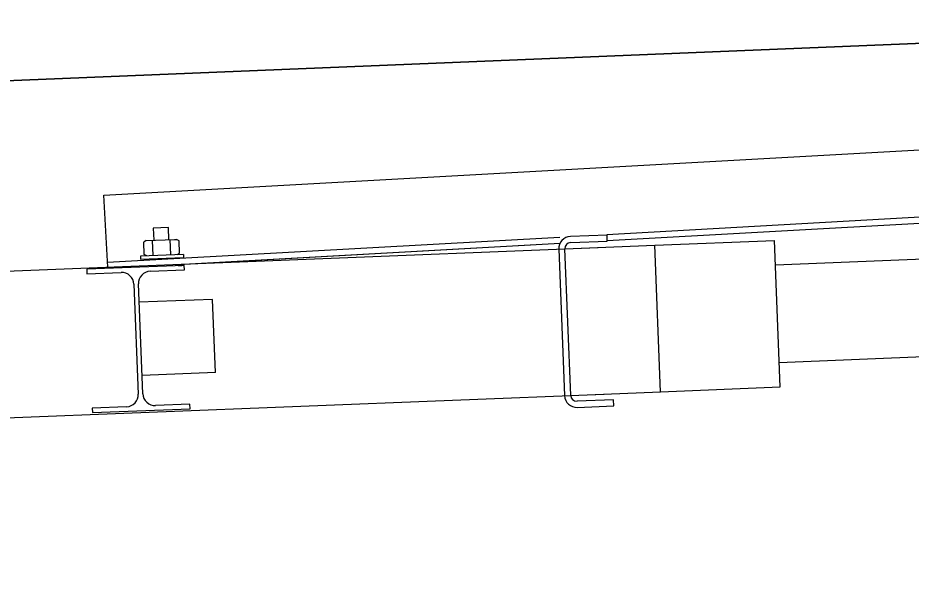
# Model space of a CAD drawing. Extents: x 9538 to 81668, y 7600 to 11751.
# Drawn here: x 15044.23 to 15074.7, y 9725.37 to 9744.89 of the extents above; entities that cross this region are included whole.
import ezdxf

# ---------------------------------------------------------------- set-up
doc = ezdxf.new("R2010")
doc.units = 0
doc.layers.add('DsnShtMinorGrid16', color=7, linetype='Continuous')
doc.layers.add('dsnStdTable', color=7, linetype='Continuous')

msp = doc.modelspace()

# ---------------------------------------------------------------- linework, layer by layer
at = {"layer": 'DsnShtMinorGrid16'}
msp.add_line((15096.099, 9744.888), (14620.809, 9725.365), dxfattribs=at)
at = {"layer": 'dsnStdTable'}
for p, q in [((14620.705, 9725.365), (15096.099, 9744.888)), ((15047.162, 9738.841), (15097.813, 9741.661)), ((15047.162, 9738.841), (15093.958, 9741.446)), ((15064.322, 9737.501), (15097.94, 9739.373)), ((15064.322, 9737.501), (15094.085, 9739.158)), ((15064.334, 9737.293), (15097.952, 9739.165)), ((15047.299, 9736.382), (15047.162, 9738.841)), ((15047.299, 9736.382), (15047.162, 9738.841)), ((15064.334, 9737.293), (15094.097, 9738.95)), ((15064.334, 9737.292), (15087.967, 9738.608)), ((15064.334, 9737.292), (15087.967, 9738.608)), ((15049.365, 9737.735), (15048.844, 9737.715)), ((15049.365, 9737.735), (15048.844, 9737.715)), ((15048.844, 9737.715), (15048.861, 9737.299)), ((15048.844, 9737.715), (15048.861, 9737.299)), ((15049.381, 9737.32), (15049.365, 9737.735)), ((15049.381, 9737.32), (15049.365, 9737.735)), ((15047.289, 9736.552), (15062.712, 9737.411)), ((15047.289, 9736.552), (15062.712, 9737.411)), ((15048.603, 9737.289), (15048.522, 9737.233)), ((15048.603, 9737.289), (15048.522, 9737.233)), ((15048.603, 9737.289), (15049.569, 9737.327)), ((15048.603, 9737.289), (15049.569, 9737.327)), ((15048.842, 9736.777), (15048.821, 9737.297)), ((15048.842, 9736.777), (15048.821, 9737.297)), ((15049.442, 9736.801), (15049.422, 9737.322)), ((15049.442, 9736.801), (15049.422, 9737.322)), ((15049.569, 9737.327), (15049.639, 9737.33)), ((15049.569, 9737.327), (15049.639, 9737.33)), ((15049.724, 9737.281), (15049.639, 9737.33)), ((15049.724, 9737.281), (15049.639, 9737.33)), ((15049.741, 9736.866), (15049.724, 9737.281)), ((15049.741, 9736.866), (15049.724, 9737.281)), ((15064.326, 9737.48), (15063.078, 9737.43)), ((15064.326, 9737.48), (15063.078, 9737.43)), ((15063.086, 9737.222), (15064.335, 9737.271)), ((15063.086, 9737.222), (15064.335, 9737.271)), ((15064.335, 9737.271), (15064.326, 9737.48)), ((15064.335, 9737.271), (15064.326, 9737.48)), ((15065.956, 9737.128), (15070.036, 9737.291)), ((15065.956, 9737.128), (15070.036, 9737.291)), ((15070.236, 9732.295), (15070.036, 9737.291)), ((15070.236, 9732.295), (15070.036, 9737.291)), ((15070.07, 9736.458), (15094.492, 9737.488)), ((15070.07, 9736.458), (15090.634, 9737.326)), ((14999.284, 9734.461), (15064.024, 9737.051)), ((14999.284, 9734.461), (15064.024, 9737.051)), ((15048.539, 9736.818), (15048.522, 9737.233)), ((15048.539, 9736.818), (15048.522, 9737.233)), ((15049.669, 9736.476), (15062.723, 9737.203)), ((15049.669, 9736.476), (15062.723, 9737.203)), ((15049.71, 9736.478), (15062.723, 9737.203)), ((15049.71, 9736.478), (15062.723, 9737.203)), ((15062.678, 9736.997), (15062.878, 9732.001)), ((15062.678, 9736.997), (15062.878, 9732.001)), ((15062.886, 9737.005), (15065.956, 9737.128)), ((15062.886, 9737.005), (15065.956, 9737.128)), ((15063.086, 9732.009), (15062.886, 9737.005)), ((15063.086, 9732.009), (15062.886, 9737.005)), ((15066.156, 9732.132), (15065.956, 9737.128)), ((15066.156, 9732.132), (15065.956, 9737.128)), ((15049.873, 9736.818), (15048.411, 9736.76)), ((15049.873, 9736.818), (15048.411, 9736.76)), ((15048.411, 9736.76), (15048.415, 9736.656)), ((15048.411, 9736.76), (15048.415, 9736.656)), ((15048.415, 9736.656), (15049.877, 9736.714)), ((15048.415, 9736.656), (15049.877, 9736.714)), ((15048.624, 9736.768), (15048.539, 9736.818)), ((15048.624, 9736.768), (15048.539, 9736.818)), ((15049.66, 9736.81), (15049.741, 9736.866)), ((15049.66, 9736.81), (15049.741, 9736.866)), ((15049.873, 9736.818), (15049.877, 9736.714)), ((15049.873, 9736.818), (15049.877, 9736.714)), ((15049.904, 9736.445), (15046.573, 9736.312)), ((15049.904, 9736.445), (15046.573, 9736.312)), ((15049.91, 9736.289), (15049.904, 9736.445)), ((15049.91, 9736.289), (15049.904, 9736.445)), ((15046.573, 9736.312), (15046.58, 9736.156)), ((15046.573, 9736.312), (15046.58, 9736.156)), ((15046.58, 9736.156), (15047.751, 9736.202)), ((15046.58, 9736.156), (15047.751, 9736.202)), ((15048.739, 9736.242), (15049.91, 9736.289)), ((15048.739, 9736.242), (15049.91, 9736.289)), ((15048.184, 9735.803), (15048.333, 9732.056)), ((15048.184, 9735.803), (15048.333, 9732.056)), ((15048.49, 9732.062), (15048.34, 9735.809)), ((15048.49, 9732.062), (15048.34, 9735.809)), ((15050.863, 9735.284), (15048.365, 9735.184)), ((15050.863, 9735.284), (15048.365, 9735.184)), ((15050.963, 9732.786), (15050.863, 9735.284)), ((15050.963, 9732.786), (15050.863, 9735.284)), ((15070.203, 9733.127), (15094.625, 9734.158)), ((15070.203, 9733.127), (15090.767, 9733.995)), ((15050.963, 9732.786), (15048.465, 9732.686)), ((15050.963, 9732.786), (15048.465, 9732.686)), ((14999.484, 9729.465), (15064.224, 9732.055)), ((14999.484, 9729.465), (15064.224, 9732.055)), ((15063.086, 9732.009), (15066.156, 9732.132)), ((15063.086, 9732.009), (15066.156, 9732.132)), ((15066.156, 9732.132), (15070.236, 9732.295)), ((15066.156, 9732.132), (15070.236, 9732.295)), ((15064.551, 9731.859), (15063.302, 9731.809)), ((15064.551, 9731.859), (15063.302, 9731.809)), ((15064.56, 9731.651), (15064.551, 9731.859)), ((15064.56, 9731.651), (15064.551, 9731.859)), ((15047.934, 9731.623), (15046.763, 9731.576)), ((15047.934, 9731.623), (15046.763, 9731.576)), ((15046.763, 9731.576), (15046.769, 9731.42)), ((15046.763, 9731.576), (15046.769, 9731.42)), ((15046.769, 9731.42), (15050.1, 9731.553)), ((15046.769, 9731.42), (15050.1, 9731.553)), ((15050.093, 9731.709), (15048.923, 9731.662)), ((15050.093, 9731.709), (15048.923, 9731.662)), ((15050.1, 9731.553), (15050.093, 9731.709)), ((15050.1, 9731.553), (15050.093, 9731.709)), ((15063.311, 9731.601), (15064.56, 9731.651)), ((15063.311, 9731.601), (15064.56, 9731.651))]:
    msp.add_line(p, q, dxfattribs=at)
msp.add_lwpolyline([(15049.695, 9736.437), (15049.731, 9736.439), (15049.769, 9736.441), (15049.797, 9736.442), (15049.814, 9736.443), (15049.819, 9736.444), (15049.812, 9736.443), (15049.793, 9736.442), (15049.763, 9736.44), (15049.724, 9736.438), (15049.687, 9736.436)], dxfattribs=at)
msp.add_lwpolyline([(15049.695, 9736.437), (15049.731, 9736.439), (15049.769, 9736.441), (15049.797, 9736.442), (15049.814, 9736.443), (15049.819, 9736.444), (15049.812, 9736.443), (15049.793, 9736.442), (15049.763, 9736.44), (15049.724, 9736.438), (15049.687, 9736.436)], dxfattribs=at)
for centre, radius, start, end in [((15063.094, 9737.013), 0.417, 92.293, 182.2836), ((15063.094, 9737.013), 0.417, 92.293, 182.2836), ((15063.094, 9737.013), 0.208, 92.3034, 182.2645), ((15063.094, 9737.013), 0.208, 92.3034, 182.2645), ((15047.767, 9735.786), 0.417, 2.2841, 92.2932), ((15047.767, 9735.786), 0.417, 2.2841, 92.2932), ((15048.756, 9735.826), 0.417, 92.2981, 182.2871), ((15048.756, 9735.826), 0.417, 92.2981, 182.2871), ((15047.917, 9732.039), 0.417, 272.2981, 2.2871), ((15047.917, 9732.039), 0.417, 272.2981, 2.2871), ((15048.906, 9732.079), 0.417, 182.2841, 272.2932), ((15048.906, 9732.079), 0.417, 182.2841, 272.2932), ((15063.294, 9732.017), 0.417, 182.2942, 272.2918), ((15063.294, 9732.017), 0.417, 182.2942, 272.2918), ((15063.294, 9732.017), 0.208, 182.317, 272.2777), ((15063.294, 9732.017), 0.208, 182.317, 272.2777)]:
    msp.add_arc(centre, radius, start, end, dxfattribs=at)

doc.saveas('drawing.dxf')
